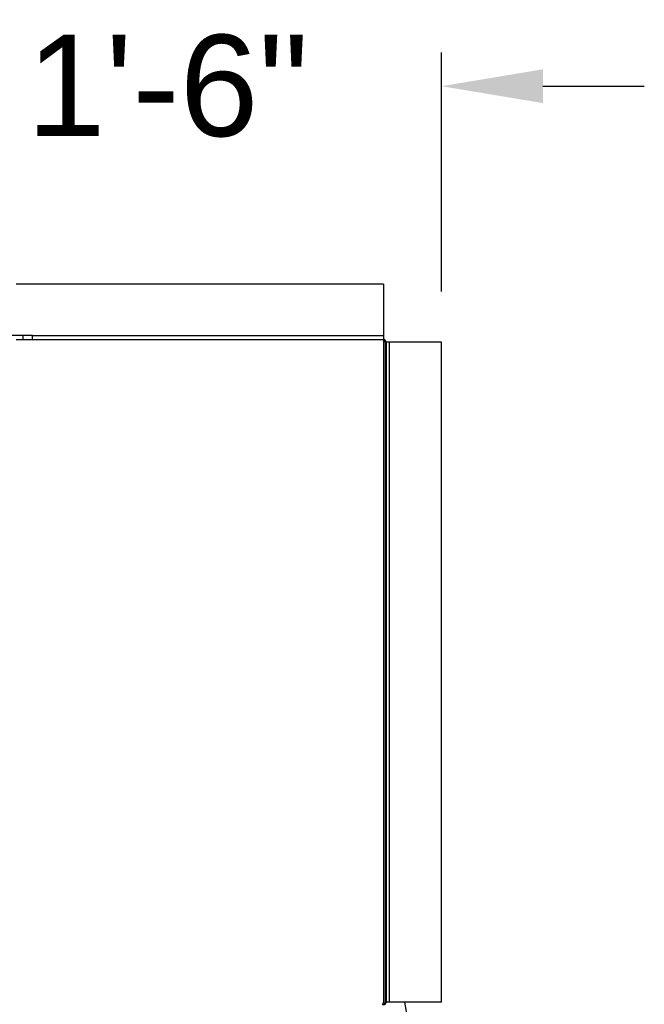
# Model space of a CAD drawing. Header units: inches. Extents: x 170 to 312, y 215 to 248.
# Tile 286 of 656: x 205.933 to 206.511, y 244.3 to 245.21. Entities that reach past the tile are written whole.
import ezdxf

# ---------------------------------------------------------------- set-up
doc = ezdxf.new("R2010")
doc.units = ezdxf.units.IN
doc.header["$LTSCALE"] = 0.25
doc.header["$MEASUREMENT"] = 0
doc.layers.add('ANNOTATIONS', color=1, linetype='Continuous')
doc.layers.add('MOTOR RH', color=7, linetype='Continuous')
doc.styles.add('ARIAL', font='arial.ttf', dxfattribs={"height": 0.09375})
doc.dimstyles.new('STANDARD$0', dxfattribs={"dimtxt": 0.09375, "dimasz": 0.09375, "dimexe": 0.03125, "dimexo": 0.046875, "dimgap": 0.09, "dimtad": 0, "dimtih": 1, "dimtoh": 1, "dimdec": 4, "dimzin": 0, "dimdsep": 46, "dimtxsty": 'ARIAL', "dimcen": 0.09, "dimadec": 0, "dimazin": 0, "dimtfac": 1, "dimtdec": 4, "dimtofl": 0, "dimtmove": 0, "dimatfit": 1, "dimfxl": 1, "dimtolj": 1, "dimtzin": 0, "dimarcsym": 0})

# ---------------------------------------------------------------- blocks, each defined once
blk = doc.blocks.new('*D34')
at = {"layer": 'ANNOTATIONS', "color": 0, "lineweight": -2, "transparency": 16777216}
for p, q in [((205.81734, 244.34687), (205.81734, 245.18007)), ((206.32328, 244.95903), (206.32328, 245.18007)), ((205.72359, 245.14882), (205.62984, 245.14882)), ((206.41703, 245.14882), (206.51078, 245.14882))]:
    blk.add_line(p, q, dxfattribs=at)
at = {"layer": 'ANNOTATIONS', "color": 0, "transparency": 16777216}
for points in [[(205.72359, 245.16445), (205.72359, 245.1332), (205.81734, 245.14882)], [(206.41703, 245.16445), (206.41703, 245.1332), (206.32328, 245.14882)]]:
    blk.add_solid(points, dxfattribs=at)
at = {"layer": 'defpoints', "color": 0, "transparency": 16777216}
for p in [(206.32328, 245.14882), (206.32328, 244.91215), (205.81734, 244.3)]:
    blk.add_point(p, dxfattribs=at)
at = {"layer": 'ANNOTATIONS', "color": 0, "transparency": 16777216, "insert": (206.07031, 245.14882), "char_height": 0.09375, "attachment_point": 5, "style": 'ARIAL'}
blk.add_mtext('\\A1;1\'-6"', dxfattribs=at)

msp = doc.modelspace()

# ---------------------------------------------------------------- linework, layer by layer
at = {"layer": 'MOTOR RH'}
for p, q in [((206.26962, 244.96582), (206.26962, 244.3017)), ((205.94523, 244.91812), (205.92603, 244.91812)), ((205.9367, 244.91466), (205.9367, 244.91812)), ((205.94523, 244.91466), (205.94523, 244.91812)), ((206.26962, 244.91787), (205.94523, 244.91787)), ((205.93029, 244.91466), (206.26962, 244.91466)), ((206.27132, 244.91215), (206.27132, 244.3017)), ((206.27213, 244.91215), (206.27213, 244.3017)), ((206.32328, 244.91215), (206.27213, 244.91215)), ((206.27533, 244.3017), (206.27533, 244.91215)), ((206.26904, 244.3), (206.26962, 244.3)), ((206.26962, 244.29919), (206.26962, 244.3)), ((206.32328, 244.3017), (206.27132, 244.3017)), ((206.28925, 244.3017), (206.29203, 244.2859))]:
    msp.add_line(p, q, dxfattribs=at)
for radius in [0.00251, 0.00171]:
    msp.add_arc((206.26962, 244.91215), radius, 0, 90, dxfattribs=at)
for points in [[(206.26962, 244.96582), (205.93029, 244.96582)], [(206.32328, 244.3017), (206.32328, 244.91215)]]:
    msp.add_open_spline(points, degree=1, dxfattribs=at)
for points, knots in [([(206.26962, 244.3017), (206.26954, 244.30144), (206.26937, 244.30088), (206.26911, 244.30012), (206.26883, 244.29952), (206.2686, 244.29923), (206.26846, 244.2992), (206.26841, 244.29919)], [0, 0, 0, 0, 0.199917, 0.424417, 0.64897, 0.873486, 1, 1, 1, 1]), ([(206.26962, 244.3), (206.26983, 244.30002), (206.27025, 244.30007), (206.27079, 244.30042), (206.27118, 244.30093), (206.27131, 244.30139), (206.27132, 244.30165), (206.27132, 244.3017)], [0, 0, 0, 0, 0.235521, 0.47118, 0.706789, 0.942427, 1, 1, 1, 1]), ([(206.26962, 244.29919), (206.26988, 244.29922), (206.27044, 244.29927), (206.2712, 244.29969), (206.2718, 244.30036), (206.27209, 244.30108), (206.27212, 244.30154), (206.27213, 244.3017)], [0, 0, 0, 0, 0.199954, 0.424458, 0.649004, 0.873555, 1, 1, 1, 1])]:
    msp.add_open_spline(points, degree=3, knots=knots, dxfattribs=at)

# ---------------------------------------------------------------- dimensions: what is measured, and where the dimension line sits
at = {"layer": 'ANNOTATIONS'}
dim = msp.add_linear_dim(base=(206.32328, 245.14882), p1=(205.81734, 244.3), p2=(206.32328, 244.91215), text='1\'-6"', dimstyle='STANDARD$0', dxfattribs=at)
dim.commit()
dim.dimension.update_dxf_attribs({"geometry": '*D34', "text_midpoint": (206.07031, 245.14882), "dimtype": 160})

doc.saveas('drawing.dxf')
